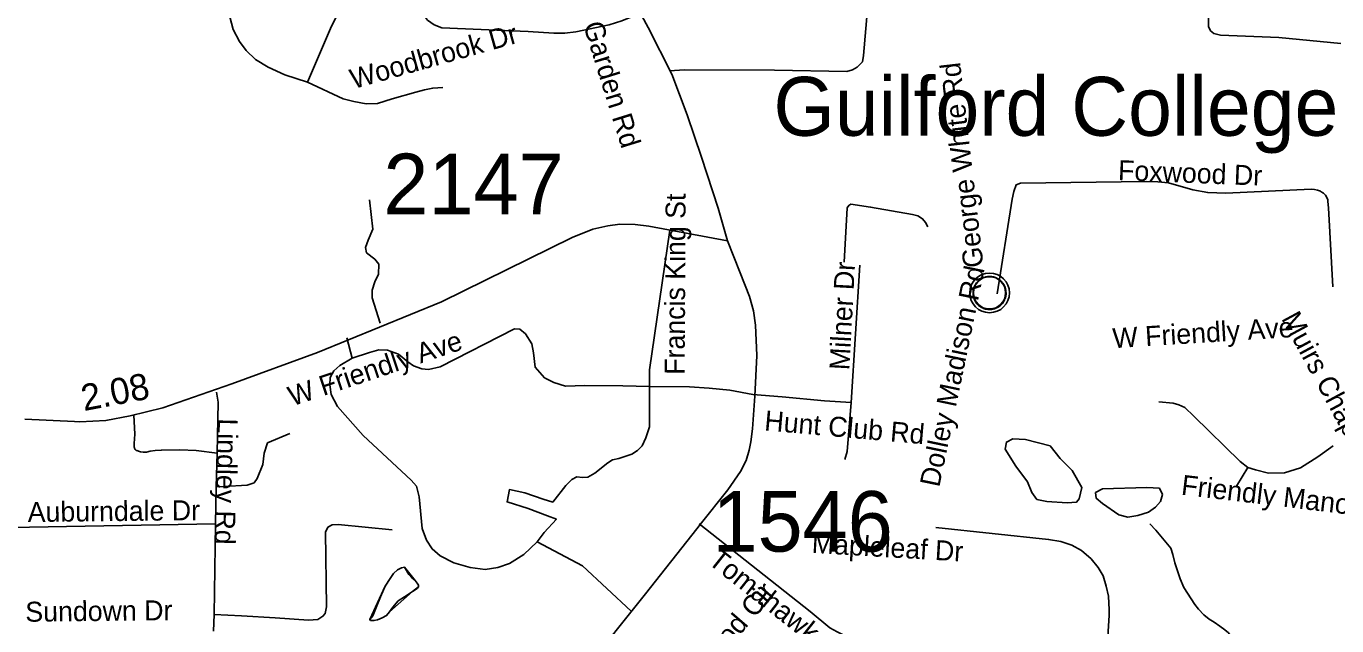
# Model space of a CAD drawing. Extents: x 1662474 to 1856135, y 779280 to 917889.
# Drawn here: x 1734047 to 1740276, y 850945 to 853796 of the extents above; entities that cross this region are included whole.
import ezdxf

# ---------------------------------------------------------------- set-up
doc = ezdxf.new("R2010")
doc.units = 0
for name, color, linetype in [('Cogo Default Point CELL', 7, 'Continuous'), ('Exist Civil Demographics City Label', 7, 'Continuous'), ('Exist Civil Demographics Community CELL', 7, 'Continuous'), ('Exist Hydrographic Misc Water Feature', 7, 'Continuous'), ('Exist Hydrographic Pond Under 1500 Sq Ft', 7, 'Continuous'), ('Exist Road Non-System Type 51', 7, 'Continuous'), ('Exist Road Non-System Type 51 Label', 7, 'Continuous'), ('Exist Road Secondary Type 51 Attributed', 7, 'Continuous'), ('Exist Road Secondary Type 51 Label', 7, 'Continuous'), ('Prop DGN Element Guardrail', 7, 'Continuous')]:
    doc.layers.add(name, color=color, linetype=linetype)

msp = doc.modelspace()

# ---------------------------------------------------------------- linework, layer by layer
at = {"layer": 'Exist Civil Demographics Community CELL'}
msp.add_lwpolyline([(1738548.2, 852540.5), (1738549.2, 852546.1), (1738551, 852552.7), (1738553.9, 852559.9), (1738556.9, 852565.6), (1738560.2, 852571.3), (1738564, 852576.5), (1738567.9, 852580.8), (1738572.5, 852585.4), (1738578, 852590), (1738583.5, 852593.7), (1738588.3, 852596.5), (1738593.4, 852599), (1738598.9, 852601.3), (1738604.5, 852603.1), (1738608.8, 852604.3), (1738613.7, 852605), (1738617.8, 852605.7), (1738624.2, 852606), (1738628.6, 852605.9), (1738634.3, 852605.6), (1738639.2, 852604.9), (1738644.1, 852603.9), (1738649.1, 852602.5), (1738654.2, 852600.6), (1738660.9, 852597.6), (1738667.2, 852594.1), (1738672.2, 852590.6), (1738677.4, 852586.6), (1738680.7, 852583.4), (1738684.8, 852579.1), (1738688.7, 852574.4), (1738691.8, 852569.8), (1738694.9, 852564.8), (1738697.3, 852559.6), (1738699.4, 852554.6), (1738700.9, 852549.6), (1738702.2, 852545), (1738703.3, 852538.9), (1738703.9, 852534.2), (1738704.2, 852528.2), (1738704, 852522.4), (1738703.5, 852516.8), (1738702.5, 852511.3), (1738700.9, 852505.1), (1738699, 852499.3), (1738696.7, 852494.2), (1738693.5, 852488.2), (1738690.3, 852482.9), (1738686.8, 852478.2), (1738682.6, 852473.5), (1738677.3, 852468.5), (1738672.3, 852464.4), (1738667.3, 852460.9), (1738662.9, 852458.4), (1738656.1, 852455.2), (1738649, 852452.5), (1738643, 852451), (1738636.4, 852449.7), (1738632, 852449.2), (1738627.5, 852449), (1738621.9, 852449), (1738617.6, 852449.4), (1738612, 852450.1), (1738606.1, 852451.4), (1738601.5, 852452.7), (1738596.3, 852454.6), (1738591.7, 852456.6), (1738587.8, 852458.8), (1738581, 852462.9), (1738575.4, 852467.2), (1738570.5, 852471.7), (1738566.1, 852476.5), (1738562.9, 852480.5), (1738559.9, 852484.7), (1738555.8, 852491.8), (1738554.1, 852495.3), (1738552.4, 852499.3), (1738549.8, 852507.5), (1738548.2, 852514.6), (1738547.6, 852519.7), (1738547.2, 852526), (1738547.2, 852530.7), (1738547.7, 852537.2)], close=True, dxfattribs=at)
for centre, radius in [((1738625.9, 852528.1), 94.3), ((1738625.6, 852528.4), 76.7)]:
    msp.add_circle(centre, radius, dxfattribs=at)
at = {"layer": 'Exist Hydrographic Misc Water Feature'}
for points in [[(1739387.7, 851429.5), (1739415.8, 851399.4), (1739487.2, 851314.2), (1739496.8, 851284.5), (1739506.4, 851244.1), (1739531.7, 851168.1), (1739549.3, 851127.5), (1739600.8, 851046.8), (1739618.2, 851025.1), (1739644, 850996.8), (1739670.1, 850976.5), (1739694.1, 850962.1), (1739719.7, 850944.3), (1739743.5, 850925.8), (1739761.5, 850911.4), (1739787, 850875.7)], [(1735910.9, 851131.1), (1735905.1, 851123.1), (1735882.8, 851108.7), (1735844.6, 851083.2), (1735814.5, 851063.3), (1735790.3, 851033.5), (1735774.3, 851011.6), (1735760.1, 850993.8), (1735738.4, 850983.7), (1735716.3, 850974.2), (1735700.1, 850969.7), (1735684.1, 850970), (1735680.2, 850975.8), (1735694.1, 850991.9), (1735710.3, 851031.8), (1735730.6, 851082.3), (1735753.2, 851133.5), (1735777.2, 851169.9), (1735793.2, 851193.4), (1735811.4, 851211.1), (1735831.5, 851221.3), (1735845.7, 851223.5), (1735865.3, 851188.7), (1735879.3, 851172.8), (1735895.3, 851161), (1735905.1, 851148.5), (1735911.1, 851138.5), (1735910.9, 851131.1)], [(1735910.9, 851131.1), (1735882.8, 851108.7), (1735774.3, 851011.6), (1735760.1, 850993.8), (1735738.4, 850983.7), (1735716.3, 850974.2), (1735700.1, 850969.7), (1735684.1, 850970), (1735680.2, 850975.8), (1735753.2, 851133.5), (1735777.2, 851169.9), (1735793.2, 851193.4), (1735811.4, 851211.1), (1735831.5, 851221.3), (1735845.7, 851223.5), (1735895.3, 851161), (1735905.1, 851148.5), (1735911.1, 851138.5), (1735910.9, 851131.1)]]:
    msp.add_lwpolyline(points, dxfattribs=at)
at = {"layer": 'Exist Hydrographic Pond Under 1500 Sq Ft'}
for points in [[(1739051.6, 851548.6), (1739063.7, 851602.6), (1739018.6, 851683.6), (1738961.6, 851740.6), (1738913.5, 851800.7), (1738796.4, 851830.7), (1738736.4, 851833.7), (1738706.3, 851818.7), (1738700.3, 851785.7), (1738751.4, 851704.6), (1738805.4, 851629.6), (1738826.4, 851578.6), (1738850.5, 851545.6), (1738898.5, 851536.6), (1738994.6, 851530.5), (1739039.6, 851533.6), (1739051.6, 851548.6)], [(1739162.8, 851596.6), (1739373, 851602.6), (1739433, 851599.6), (1739448, 851569.6), (1739439, 851536.6), (1739415, 851509.5), (1739382, 851485.5), (1739330.9, 851470.5), (1739282.9, 851461.5), (1739240.8, 851473.5), (1739162.8, 851527.5), (1739132.7, 851551.6), (1739129.7, 851578.6), (1739162.8, 851596.6)]]:
    msp.add_lwpolyline(points, dxfattribs=at)
at = {"layer": 'Exist Road Non-System Type 51'}
for p, q in [((1737968.8, 852007.1), (1738009.5, 852659.9)), ((1735596.9, 852217.1), (1735571.5, 852314.9)), ((1734950.5, 851606.6), (1734954.4, 851765.7)), ((1739798.9, 851608.4), (1739853, 851698.7)), ((1734946.9, 851429.4), (1734950.5, 851606.6)), ((1734940, 850998.4), (1734946.9, 851429.4)), ((1734936.9, 850919.4), (1734940, 850998.4))]:
    msp.add_line(p, q, dxfattribs=at)
for points in [[(1735383.9, 853529.7), (1735277.1, 853564.4), (1735197.4, 853601.9), (1735136.9, 853637.2), (1735092.8, 853681.1), (1735060.4, 853723.9), (1735031.4, 853780), (1735015.6, 853840.4), (1735009.5, 853910.2), (1735007.4, 853995), (1735025.9, 854062.9), (1735053.1, 854128), (1735069.9, 854168.5), (1735101.1, 854221.8), (1735165.6, 854293.4), (1735411.6, 854457.2), (1735473, 854495.8), (1735527.1, 854538.2), (1735581.4, 854589.4), (1735620.9, 854643.5), (1735665.4, 854752.2), (1735675.9, 854807.6)], [(1737106.1, 853584.2), (1737173.9, 853588.4), (1737604, 853587.7), (1737948.1, 853581.1), (1737974.9, 853588.7), (1737996.9, 853601.9), (1738011.1, 853615.4), (1738021.6, 853627), (1738027.4, 853656.9), (1738060.9, 854062.4), (1738063.5, 854108.1), (1738061.4, 854154.6), (1738058.2, 854218.9), (1738049.1, 854276.6), (1738035.1, 854309.2), (1738015.5, 854341.4), (1737967.5, 854385.2)], [(1735383.9, 853529.7), (1735493.5, 853784.5), (1735556.2, 853914.2), (1735611.9, 853990.5), (1735709.5, 854098.7), (1735810.6, 854196.6)], [(1736963.4, 853856.2), (1736878, 853822), (1736818.4, 853801.9), (1736659.4, 853769.5), (1736606.4, 853762.2), (1736554.1, 853763.2), (1736433.6, 853771.6), (1736021.9, 853788.9), (1735986.4, 853801.9), (1735954.6, 853824.4), (1735936, 853850.9), (1735930.8, 853883.7), (1735936.9, 853935.7), (1735940.8, 853984.2), (1735943.9, 854045.4), (1735858.4, 854141.2), (1735810.6, 854196.6)], [(1739664.4, 853979.5), (1739665.6, 853794.2), (1739676.1, 853774.8), (1739691.1, 853761.1), (1739724.1, 853754), (1740000.8, 853741.7), (1740295.8, 853713.9)], [(1736028.1, 853504.7), (1735979.4, 853502.1), (1735940.8, 853494.2), (1735899, 853481.9), (1735786.9, 853450.1), (1735716.1, 853429.1), (1735663.6, 853427.5), (1735604.9, 853438), (1735553.9, 853450.1), (1735383.9, 853529.7)], [(1738662.5, 852523.9), (1738733.1, 852973.5), (1738741.8, 853009.7), (1738752.2, 853041.4), (1738772.8, 853049.9), (1739371.1, 853058), (1739426, 853055.9), (1739476.9, 853050.9), (1739591.6, 853018.6), (1739662.5, 853005), (1739748.9, 853001.9), (1740154.9, 853020.9), (1740154.9, 853020.9), (1740169.8, 853020.2), (1740184.2, 853016.9), (1740197.9, 853011.1), (1740202.5, 853008.4), (1740212.6, 853002.1), (1740217.1, 852997.9), (1740222.4, 852992.1), (1740228.9, 852981.9), (1740232.8, 852970.5), (1740234, 852962.4), (1740236.1, 852932), (1740257.5, 852557.2)], [(1735728.9, 852383.4), (1735691.6, 852504.2), (1735690.9, 852541.8), (1735704.2, 852580), (1735721.6, 852617.1), (1735722.6, 852665.1), (1735704.5, 852688.2), (1735663.9, 852719.2), (1735659.4, 852744.6), (1735672.2, 852778.8), (1735694.6, 852830.4), (1735679.1, 852970.4)], [(1737934.1, 852673.5), (1737948.6, 852932), (1737956.8, 852944.1), (1737966.6, 852949.4), (1738060.6, 852935.7), (1738259.1, 852901.4), (1738285.4, 852893.7), (1738307.1, 852880.9), (1738321.2, 852862.8), (1738332, 852842.2)], [(1737009.5, 852083.2), (1737009.2, 852161.7), (1737106.1, 852826.8)], [(1737009.5, 852083.2), (1736882.5, 852086.1), (1736702.1, 852088.2), (1736610.6, 852084.2), (1736555.4, 852101.9), (1736510.6, 852123.6), (1736465.9, 852174.2), (1736458.6, 852243), (1736450.1, 852286.1), (1736420, 852333.1), (1736393.8, 852355.9), (1736367.8, 852356.9), (1736014.8, 852176.9), (1735958.4, 852164.4), (1735927.1, 852166.4), (1735888.5, 852180.9), (1735860.4, 852200.8), (1735815.9, 852237.2), (1735763.9, 852256.4), (1735722.6, 852256.9), (1735679.1, 852244.6), (1735596.9, 852217.1)], [(1735596.9, 852217.1), (1735537.1, 852182.4), (1735509, 852156.9), (1735491.9, 852125.4), (1735489.6, 852091.6), (1735496.9, 852045.7), (1735526.4, 851987.2), (1735648.1, 851849.9), (1735877.2, 851637), (1735902.9, 851608.9), (1735914.2, 851557.8), (1735929.1, 851408.2), (1735949.1, 851351.8), (1735975.9, 851310.5), (1736014.8, 851277.4), (1736079.6, 851244.4), (1736157.9, 851222.6), (1736228.6, 851212.9), (1736289.4, 851222.4), (1736344.1, 851242), (1736412.6, 851284), (1736475.1, 851345.2)], [(1734954.4, 851765.7), (1734960.1, 852009.2), (1734951.2, 852056.2)], [(1736475.1, 851345.2), (1736508.4, 851389.2), (1736567.2, 851452.2), (1736525, 851468.5), (1736432.9, 851503.7), (1736332.9, 851534.4), (1736344.1, 851593.2), (1736416.4, 851578), (1736503.8, 851547.5), (1736550.1, 851533.6), (1736611.9, 851612.6), (1736641.2, 851640.4), (1736663.9, 851654.1), (1736690.9, 851650.2), (1736716.4, 851651.8), (1736749.4, 851671.7), (1736811.1, 851720.2), (1736833.6, 851734.4), (1736863.9, 851740.4), (1736926, 851760.7), (1736953.1, 851779.5), (1736975.1, 851800.5), (1736992.9, 851839.1), (1737010.2, 851890.6), (1737009.5, 852083.2)], [(1737500.9, 852045.7), (1737391.6, 852065.6), (1737292.6, 852075.9), (1737199.5, 852081.1), (1737009.5, 852083.2)], [(1734946.9, 851429.4), (1733974.1, 851412.9), (1733888.4, 851432), (1733808.5, 851465.4), (1733738.6, 851510.2), (1733690.6, 851554.9), (1733640.8, 851618.4), (1733612.4, 851672.4), (1733589.9, 851734.9), (1733572.9, 851801.9), (1733571.8, 851849.6), (1733572.6, 851936.8), (1733577, 852014.4)], [(1737968.8, 852007.1), (1737841, 852015), (1737640.1, 852034.7), (1737500.9, 852045.7)], [(1737938.4, 851735.2), (1737948.6, 851773.8), (1737968.8, 852007.1)], [(1739853, 851698.7), (1739816.5, 851725.8), (1739595.9, 851941.5), (1739554.1, 851982.9), (1739526, 851995.5), (1739498.9, 852004.2), (1739430.1, 852010.2)], [(1734559.1, 851946.7), (1734563.6, 851856), (1734559.8, 851812.8), (1734560.9, 851793.9), (1734561.1, 851791.7), (1734561.9, 851788.7), (1734563.2, 851785.9), (1734565, 851783.4), (1734567.1, 851781.2), (1734569.6, 851779.4), (1734572.5, 851778.1), (1734572.5, 851778.1), (1734586, 851773.5), (1734590.2, 851772.2), (1734603.5, 851770.2), (1734616.8, 851770.9), (1734619.4, 851771.4), (1734637.1, 851774.9), (1734659.4, 851778.3), (1734688, 851780.3), (1734689.5, 851780.4), (1734776.8, 851782.1), (1734855, 851778.1), (1734954.4, 851765.7)], [(1734950.5, 851606.6), (1734987.5, 851606.9), (1735097.1, 851614.4), (1735130.2, 851624.7), (1735144.4, 851646.2), (1735172.2, 851711.9), (1735178.4, 851765.4), (1735194.1, 851815.2), (1735300.1, 851860.1)], [(1740258.5, 851801.1), (1740186.4, 851749.1), (1740104.4, 851696.9), (1740027, 851673), (1739951.9, 851670.6), (1739889.5, 851687.2), (1739853, 851698.7)], [(1734940, 850998.4), (1735070.9, 850993.4), (1735230.2, 850982.9), (1735389.6, 850972.8), (1735433.4, 850974.9), (1735457.2, 850990.4), (1735468.6, 851003.7), (1735474.4, 851034.7), (1735469.4, 851390.9), (1735480.4, 851413.7), (1735502.1, 851424.7), (1735529.8, 851427.6), (1735786.4, 851401.1)], [(1738284.5, 850871.4), (1737993.8, 850888.2), (1737936.5, 850899.8), (1737900.9, 850916.4), (1737866.4, 850936.2), (1737773.8, 851013.2), (1737245.8, 851430.2)], [(1739187.4, 850775.6), (1739186.9, 850795.9), (1739186.9, 850868.2), (1739194.5, 850995.9), (1739194.8, 851020.5), (1739191.6, 851086.1), (1739180.1, 851133.4), (1739166.4, 851183.5), (1739141.5, 851222.9), (1739108.4, 851263), (1739063.2, 851302.9), (1739017.6, 851328.6), (1738963.8, 851345.7), (1738906.1, 851355.9), (1738370.6, 851412.4)], [(1736475.1, 851345.2), (1736691.9, 851230.2), (1736921.9, 851014.4)]]:
    msp.add_lwpolyline(points, dxfattribs=at)
at = {"layer": 'Exist Road Secondary Type 51 Attributed'}
for points in [[(1737380, 852775.4), (1737336.3, 852931.3), (1737257.2, 853172.8), (1737188.4, 853375.1), (1737115.3, 853568.2), (1737004, 853789.8), (1736803.3, 854159.2), (1736763.9, 854237.7), (1736716.7, 854340.2), (1736682.6, 854423.6), (1736646.5, 854571), (1736633.1, 854651), (1736625.1, 854717.6), (1736614.4, 854877.6), (1736590.4, 855123), (1736560.3, 855807.8), (1736546.3, 855995), (1736536.1, 856432.5)], [(1734040.4, 851928.3), (1734276.2, 851916), (1734301.3, 851914.5), (1734425.2, 851922), (1734540.8, 851944.1), (1734695.9, 851982.1), (1735025.1, 852096.5), (1735431, 852245.3), (1736020.8, 852485.7), (1736642, 852791.1), (1736741, 852830.5), (1736811.6, 852847.7), (1736868.7, 852855.3), (1736941.9, 852854), (1737006.2, 852844.6), (1737380, 852775.4)], [(1736700.9, 850734.2), (1736989.9, 851097.6), (1737234, 851406.2), (1737249.6, 851427.1), (1737381.7, 851591.4), (1737441.4, 851678.6), (1737468.8, 851730.8), (1737483.8, 851780.6), (1737491.2, 851819.9), (1737498.7, 851882.2), (1737509.5, 852037.6), (1737519.8, 852231), (1737513.6, 852375), (1737503.3, 852442.9), (1737484.8, 852510.8), (1737440.2, 852622.9), (1737380, 852775.4)]]:
    msp.add_lwpolyline(points, dxfattribs=at)

# ---------------------------------------------------------------- texts
at = {"layer": 'Cogo Default Point CELL'}
for s, p in [('2147', (1735744.7, 852902)), ('1546', (1737309, 851297.9))]:
    msp.add_text(s, height=288, dxfattribs=at).set_placement(p)
at = {"layer": 'Exist Civil Demographics City Label'}
msp.add_text('Guilford College', height=280, dxfattribs=at).set_placement((1737598.8, 853275.1))
at = {"layer": 'Exist Road Non-System Type 51 Label'}
for s, rotation, p in [('Woodbrook Dr', 15.74432, (1735602.2, 853496.5)), ('George White Rd', 96.55866, (1738597.7, 852653.3)), ('Foxwood Dr', 357.74947, (1739235.2, 853064.6)), ('Francis King St', 89.6788, (1737176.5, 852138.7)), ('Milner Dr', 86.9014, (1737959.1, 852159.2)), ('Dolley Madison Rd', 78.27781, (1738386.5, 851600.7)), ('Muirs Chapel Rd', 298.35508, (1740010.5, 852406.6)), ('W Friendly Ave', 3.55418, (1739213.2, 852264.9)), ('Hunt Club Rd', 355.02743, (1737553, 851874.6)), ('Lindley Rd', 268.58289, (1734958, 851932.4)), ('Friendly Manor Dr', 353.24433, (1739533.6, 851569.1)), ('Auburndale Dr', 0.64921, (1734054.6, 851438.5)), ('Mapleleaf Dr', 356.72835, (1737779, 851291.9)), ('Tomahawk Dr', 321.69418, (1737282.8, 851244.6)), ('Rosewood Cir', 49.26975, (1737092.3, 850496.7)), ('Sundown Dr', 0.64921, (1734043.5, 850964.2))]:
    msp.add_text(s, height=95, rotation=rotation, dxfattribs=at).set_placement(p)
at = {"layer": 'Exist Road Secondary Type 51 Label'}
for s, rotation, p in [('New Garden Rd', 287.27959, (1736607.8, 854078.8)), ('W Friendly Ave', 18.49011, (1735311.6, 851988.2))]:
    msp.add_text(s, height=95, rotation=rotation, dxfattribs=at).set_placement(p)
at = {"layer": 'Prop DGN Element Guardrail'}
msp.add_text('2.08', height=125, rotation=10.8149, dxfattribs=at).set_placement((1734321.3, 851965.8))

doc.saveas('drawing.dxf')
